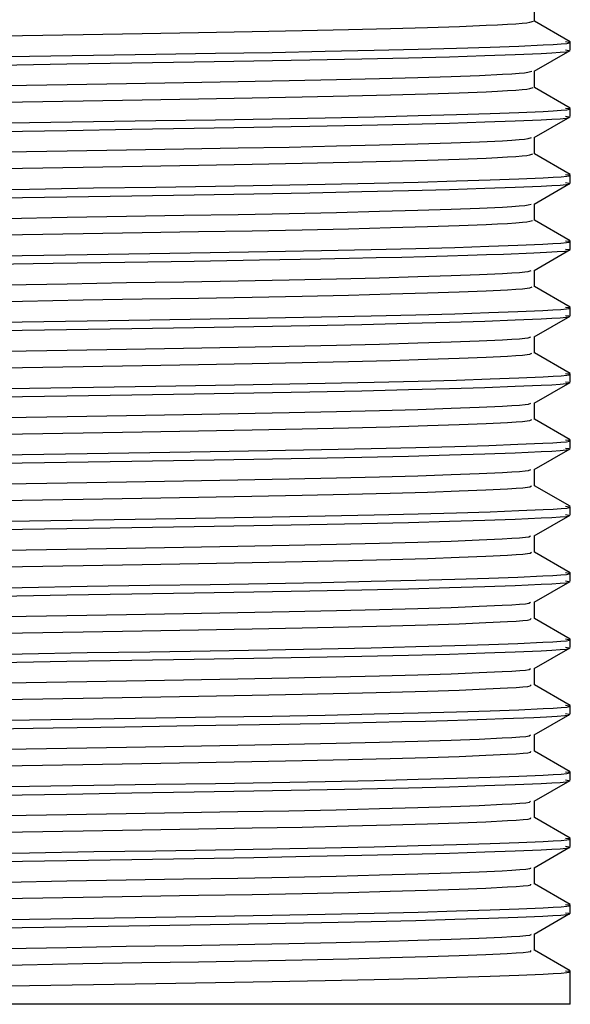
# Model space of a CAD drawing. Header units: millimetres. Extents: x 262469 to 275208, y -32539 to 9411.
# Tile 298 of 428: x 269240.48 to 269243.18, y -13444.75 to -13439.91. Entities that reach past the tile are written whole.
import ezdxf

# ---------------------------------------------------------------- set-up
doc = ezdxf.new("R2010")
doc.units = ezdxf.units.MM
doc.header["$LTSCALE"] = 100
doc.layers.add('$ IE_TELETECHNIKA', color=5, linetype='Continuous', lineweight=30)

msp = doc.modelspace()

# ---------------------------------------------------------------- linework, layer by layer
at = {"layer": '$ IE_TELETECHNIKA', "color": 7, "linetype": 'Continuous'}
for p, q in [((269243.0069, -13439.9145), (269243.0069, -13439.8335)), ((269243.1826, -13440.0154), (269243.0069, -13439.9139)), ((269243.1836, -13440.0573), (269243.1836, -13440.0165)), ((269243.0057, -13440.1607), (269243.1826, -13440.0586)), ((269243.0069, -13440.2411), (269243.0069, -13440.1601)), ((269243.1826, -13440.3419), (269243.0069, -13440.2405)), ((269243.1836, -13440.3839), (269243.1836, -13440.343)), ((269243.0057, -13440.4873), (269243.1826, -13440.3851)), ((269243.0069, -13440.5676), (269243.0069, -13440.4866)), ((269243.1826, -13440.6685), (269243.0069, -13440.567)), ((269243.1836, -13440.7104), (269243.1836, -13440.6696)), ((269243.0057, -13440.8138), (269243.1826, -13440.7117)), ((269243.0069, -13440.8942), (269243.0069, -13440.8132)), ((269243.1826, -13440.9951), (269243.0069, -13440.8936)), ((269243.1836, -13441.037), (269243.1836, -13440.9962)), ((269243.0057, -13441.1404), (269243.1826, -13441.0383)), ((269243.0069, -13441.2208), (269243.0069, -13441.1398)), ((269243.1826, -13441.3217), (269243.0069, -13441.2202)), ((269243.1836, -13441.3636), (269243.1836, -13441.3228)), ((269243.0057, -13441.467), (269243.1826, -13441.3649)), ((269243.0069, -13441.5474), (269243.0069, -13441.4663)), ((269243.1826, -13441.6482), (269243.0069, -13441.5467)), ((269243.1836, -13441.6901), (269243.1836, -13441.6493)), ((269243.0057, -13441.7936), (269243.1826, -13441.6914)), ((269243.0069, -13441.8739), (269243.0069, -13441.7929)), ((269243.1826, -13441.9748), (269243.0069, -13441.8733)), ((269243.1836, -13442.0167), (269243.1836, -13441.9759)), ((269243.0057, -13442.1201), (269243.1826, -13442.018)), ((269243.0069, -13442.2005), (269243.0069, -13442.1195)), ((269243.1826, -13442.3014), (269243.0069, -13442.1999)), ((269243.1836, -13442.3433), (269243.1836, -13442.3025)), ((269243.0057, -13442.4467), (269243.1826, -13442.3446)), ((269243.0069, -13442.5271), (269243.0069, -13442.446)), ((269243.1826, -13442.6279), (269243.0069, -13442.5264)), ((269243.1836, -13442.6698), (269243.1836, -13442.629)), ((269243.0057, -13442.7733), (269243.1826, -13442.6712)), ((269243.0069, -13442.8536), (269243.0069, -13442.7726)), ((269243.1826, -13442.9545), (269243.0069, -13442.853)), ((269243.1836, -13442.9964), (269243.1836, -13442.9556)), ((269243.0057, -13443.0998), (269243.1826, -13442.9977)), ((269243.0069, -13443.1802), (269243.0069, -13443.0992)), ((269243.1826, -13443.2811), (269243.0069, -13443.1796)), ((269243.0057, -13443.4264), (269243.1826, -13443.3243)), ((269243.1836, -13443.323), (269243.1836, -13443.2822)), ((269243.0069, -13443.5068), (269243.0069, -13443.4258)), ((269243.1826, -13443.6077), (269243.0069, -13443.5062)), ((269243.1836, -13443.6496), (269243.1836, -13443.6088)), ((269243.0057, -13443.753), (269243.1826, -13443.6509)), ((269243.0069, -13443.8333), (269243.0069, -13443.7523)), ((269243.1826, -13443.9342), (269243.0069, -13443.8327)), ((269243.1836, -13443.9761), (269243.1836, -13443.9353)), ((269243.0057, -13444.0796), (269243.1826, -13443.9774)), ((269243.0069, -13444.1599), (269243.0069, -13444.0789)), ((269243.1826, -13444.2608), (269243.0069, -13444.1593)), ((269243.1836, -13444.3027), (269243.1836, -13444.2619)), ((269243.0057, -13444.4061), (269243.1826, -13444.304)), ((269243.0069, -13444.4865), (269243.0069, -13444.4055)), ((269243.1826, -13444.5874), (269243.0069, -13444.4859)), ((269243.1836, -13444.7518), (269243.1836, -13444.5885)), ((269243.1836, -13444.7518), (269236.4876, -13444.7518))]:
    msp.add_line(p, q, dxfattribs=at)
for points in [[(269239.877, -13439.9954), (269240.4898, -13439.9849), (269240.7884, -13439.9798), (269241.0779, -13439.9749), (269241.3557, -13439.9701), (269241.619, -13439.9653), (269241.8655, -13439.9605), (269242.0928, -13439.9555), (269242.2987, -13439.9503), (269242.4809, -13439.945), (269242.638, -13439.9397), (269242.7701, -13439.9344), (269242.8262, -13439.9318), (269242.8749, -13439.9292), (269242.9154, -13439.9266), (269242.9469, -13439.9241), (269242.9692, -13439.9217), (269242.9843, -13439.9193), (269243.0025, -13439.9145)], [(269239.8771, -13440.0975), (269240.5244, -13440.0869), (269240.8396, -13440.0819), (269241.1451, -13440.077), (269241.4384, -13440.0723), (269241.717, -13440.0675), (269241.9782, -13440.0625), (269242.2186, -13440.0575), (269242.4349, -13440.0523), (269242.6245, -13440.0471), (269242.7889, -13440.0418), (269242.9304, -13440.0365), (269243.0504, -13440.0313), (269243.0994, -13440.0288), (269243.1386, -13440.0263), (269243.1658, -13440.0238), (269243.179, -13440.0213), (269243.1764, -13440.0189), (269243.1603, -13440.0165)], [(269240.378, -13440.1301), (269240.707, -13440.1248), (269241.0268, -13440.1197), (269241.3347, -13440.1148), (269241.6279, -13440.1098), (269241.9035, -13440.1048), (269242.158, -13440.0996), (269242.3878, -13440.0944), (269242.5895, -13440.0889), (269242.7637, -13440.0835), (269242.9132, -13440.078), (269243.0398, -13440.0726), (269243.0921, -13440.07), (269243.1341, -13440.0674), (269243.1637, -13440.0648), (269243.1786, -13440.0623), (269243.1767, -13440.0598), (269243.1603, -13440.0573)], [(269240.4088, -13440.2312), (269240.7094, -13440.2261), (269241.0016, -13440.2211), (269241.2828, -13440.2163), (269241.5502, -13440.2115), (269241.8013, -13440.2067), (269242.0341, -13440.2018), (269242.246, -13440.1966), (269242.4346, -13440.1914), (269242.5983, -13440.1861), (269242.7371, -13440.1808), (269242.8505, -13440.1755), (269242.8958, -13440.1729), (269242.932, -13440.1704), (269242.9583, -13440.1679), (269242.9754, -13440.1655), (269242.9938, -13440.1607)], [(269239.8767, -13440.322), (269240.4896, -13440.3115), (269240.7882, -13440.3064), (269241.0778, -13440.3014), (269241.3555, -13440.2966), (269241.6189, -13440.2919), (269241.8654, -13440.2871), (269242.0928, -13440.282), (269242.2987, -13440.2768), (269242.4808, -13440.2716), (269242.6379, -13440.2663), (269242.7699, -13440.261), (269242.8262, -13440.2584), (269242.875, -13440.2558), (269242.9157, -13440.2532), (269242.9473, -13440.2507), (269242.9695, -13440.2482), (269242.9841, -13440.2458), (269243.0008, -13440.2411)], [(269239.8771, -13440.4241), (269240.5244, -13440.4135), (269240.8396, -13440.4085), (269241.1451, -13440.4036), (269241.4384, -13440.3988), (269241.717, -13440.394), (269241.9781, -13440.3891), (269242.2186, -13440.3841), (269242.4349, -13440.3789), (269242.6245, -13440.3737), (269242.7889, -13440.3684), (269242.9304, -13440.3631), (269243.0504, -13440.3579), (269243.0994, -13440.3553), (269243.1386, -13440.3528), (269243.1658, -13440.3503), (269243.179, -13440.3479), (269243.1764, -13440.3454), (269243.1603, -13440.343)], [(269240.3781, -13440.4567), (269240.707, -13440.4514), (269241.0268, -13440.4463), (269241.3347, -13440.4414), (269241.6279, -13440.4364), (269241.9035, -13440.4314), (269242.158, -13440.4262), (269242.3878, -13440.4209), (269242.5895, -13440.4155), (269242.7637, -13440.41), (269242.9132, -13440.4046), (269243.0398, -13440.3992), (269243.0921, -13440.3966), (269243.1341, -13440.394), (269243.1637, -13440.3914), (269243.1786, -13440.3889), (269243.1767, -13440.3864), (269243.1603, -13440.3839)], [(269240.4087, -13440.5578), (269240.7092, -13440.5526), (269241.0015, -13440.5477), (269241.2826, -13440.5428), (269241.55, -13440.5381), (269241.8012, -13440.5333), (269242.034, -13440.5283), (269242.2459, -13440.5232), (269242.4346, -13440.5179), (269242.5981, -13440.5126), (269242.7369, -13440.5073), (269242.8504, -13440.5021), (269242.8959, -13440.4995), (269242.9324, -13440.497), (269242.9589, -13440.4945), (269242.9757, -13440.4921), (269242.9927, -13440.4873)], [(269239.8762, -13440.6486), (269240.4892, -13440.6381), (269240.7878, -13440.6329), (269241.0774, -13440.628), (269241.3552, -13440.6232), (269241.6186, -13440.6185), (269241.8651, -13440.6136), (269242.0926, -13440.6086), (269242.2986, -13440.6034), (269242.4808, -13440.5981), (269242.6378, -13440.5929), (269242.7698, -13440.5876), (269242.8261, -13440.5849), (269242.8751, -13440.5823), (269242.9159, -13440.5798), (269242.9477, -13440.5773), (269242.9699, -13440.5748), (269242.9841, -13440.5724), (269242.9992, -13440.5677)], [(269239.8771, -13440.7507), (269240.5244, -13440.7401), (269240.8396, -13440.735), (269241.1451, -13440.7302), (269241.4384, -13440.7254), (269241.717, -13440.7206), (269241.9781, -13440.7157), (269242.2186, -13440.7107), (269242.4349, -13440.7055), (269242.6245, -13440.7002), (269242.7889, -13440.6949), (269242.9304, -13440.6896), (269243.0504, -13440.6845), (269243.0994, -13440.6819), (269243.1386, -13440.6794), (269243.1658, -13440.6769), (269243.179, -13440.6745), (269243.1764, -13440.672), (269243.1603, -13440.6696)], [(269240.378, -13440.7833), (269240.707, -13440.778), (269241.0268, -13440.7729), (269241.3347, -13440.7679), (269241.6279, -13440.763), (269241.9035, -13440.758), (269242.158, -13440.7528), (269242.3878, -13440.7475), (269242.5895, -13440.7421), (269242.7637, -13440.7366), (269242.9132, -13440.7311), (269243.0398, -13440.7258), (269243.0921, -13440.7231), (269243.1341, -13440.7205), (269243.1637, -13440.718), (269243.1786, -13440.7154), (269243.1767, -13440.7129), (269243.1603, -13440.7104)], [(269240.4086, -13440.8844), (269240.7091, -13440.8792), (269241.0013, -13440.8742), (269241.2825, -13440.8694), (269241.5499, -13440.8647), (269241.8011, -13440.8599), (269242.0338, -13440.8549), (269242.2458, -13440.8498), (269242.4345, -13440.8445), (269242.598, -13440.8392), (269242.7367, -13440.8339), (269242.8503, -13440.8287), (269242.896, -13440.8261), (269242.9328, -13440.8235), (269242.9595, -13440.821), (269242.9761, -13440.8186), (269242.9917, -13440.8139)], [(269239.8773, -13440.9751), (269240.4901, -13440.9646), (269240.7887, -13440.9595), (269241.0782, -13440.9546), (269241.3559, -13440.9498), (269241.6192, -13440.945), (269241.8656, -13440.9402), (269242.093, -13440.9352), (269242.2989, -13440.93), (269242.481, -13440.9247), (269242.6379, -13440.9194), (269242.7698, -13440.9141), (269242.8261, -13440.9115), (269242.8752, -13440.9089), (269242.9162, -13440.9064), (269242.9482, -13440.9038), (269242.9703, -13440.9014), (269242.9841, -13440.899), (269242.9977, -13440.8942)], [(269239.8353, -13441.0779), (269240.4886, -13441.0672), (269240.8072, -13441.0621), (269241.1162, -13441.0572), (269241.4131, -13441.0524), (269241.6952, -13441.0476), (269241.96, -13441.0426), (269242.2039, -13441.0375), (269242.4235, -13441.0323), (269242.616, -13441.027), (269242.7827, -13441.0217), (269242.9262, -13441.0164), (269243.0478, -13441.0112), (269243.0976, -13441.0086), (269243.1375, -13441.0061), (269243.1653, -13441.0036), (269243.179, -13441.0011), (269243.1765, -13440.9986), (269243.1603, -13440.9962)], [(269239.17, -13441.1296), (269240.64, -13441.1056), (269240.9937, -13441.1), (269241.3333, -13441.0945), (269241.6551, -13441.0891), (269241.9552, -13441.0835), (269242.0957, -13441.0807), (269242.229, -13441.0778), (269242.3544, -13441.0749), (269242.4713, -13441.0719), (269242.5796, -13441.069), (269242.6794, -13441.0659), (269242.7714, -13441.0629), (269242.8559, -13441.0599), (269243.0042, -13441.054), (269243.0669, -13441.051), (269243.1186, -13441.0482), (269243.1562, -13441.0453), (269243.1769, -13441.0425), (269243.1777, -13441.0397), (269243.1603, -13441.037)], [(269240.4084, -13441.2109), (269240.709, -13441.2058), (269241.0012, -13441.2008), (269241.2824, -13441.196), (269241.5498, -13441.1913), (269241.8009, -13441.1864), (269242.0337, -13441.1815), (269242.2457, -13441.1763), (269242.4345, -13441.1711), (269242.5979, -13441.1658), (269242.7364, -13441.1605), (269242.8502, -13441.1552), (269242.8961, -13441.1526), (269242.9331, -13441.1501), (269242.9601, -13441.1476), (269242.9766, -13441.1452), (269242.9909, -13441.1405)], [(269239.8769, -13441.3017), (269240.4898, -13441.2912), (269240.7883, -13441.2861), (269241.0779, -13441.2812), (269241.3557, -13441.2764), (269241.619, -13441.2716), (269241.8654, -13441.2668), (269242.0928, -13441.2618), (269242.2988, -13441.2566), (269242.481, -13441.2513), (269242.6378, -13441.246), (269242.7696, -13441.2407), (269242.8752, -13441.2355), (269242.9164, -13441.2329), (269242.9486, -13441.2304), (269242.9708, -13441.2279), (269242.9843, -13441.2255), (269242.9964, -13441.2208)], [(269239.8353, -13441.4045), (269240.4886, -13441.3938), (269240.8072, -13441.3887), (269241.1162, -13441.3838), (269241.4131, -13441.379), (269241.6952, -13441.3741), (269241.96, -13441.3692), (269242.2039, -13441.3641), (269242.4235, -13441.3589), (269242.616, -13441.3536), (269242.7827, -13441.3483), (269242.9262, -13441.343), (269243.0478, -13441.3377), (269243.0976, -13441.3352), (269243.1375, -13441.3326), (269243.1653, -13441.3301), (269243.179, -13441.3276), (269243.1765, -13441.3252), (269243.1603, -13441.3228)], [(269240.378, -13441.4364), (269240.7069, -13441.4311), (269241.0268, -13441.426), (269241.3347, -13441.4211), (269241.6278, -13441.4161), (269241.9035, -13441.4111), (269242.158, -13441.4059), (269242.3878, -13441.4006), (269242.5895, -13441.3952), (269242.7637, -13441.3897), (269242.9132, -13441.3843), (269243.0398, -13441.3789), (269243.0921, -13441.3763), (269243.1341, -13441.3737), (269243.1637, -13441.3711), (269243.1786, -13441.3686), (269243.1767, -13441.3661), (269243.1603, -13441.3636)], [(269240.4083, -13441.5375), (269240.7088, -13441.5324), (269241.0011, -13441.5274), (269241.2822, -13441.5226), (269241.5496, -13441.5178), (269241.8008, -13441.513), (269242.0336, -13441.5081), (269242.2456, -13441.5029), (269242.4344, -13441.4976), (269242.5978, -13441.4923), (269242.7362, -13441.4871), (269242.85, -13441.4818), (269242.8962, -13441.4792), (269242.9335, -13441.4767), (269242.9607, -13441.4742), (269242.9772, -13441.4718), (269242.9901, -13441.467)], [(269239.8765, -13441.6283), (269240.4895, -13441.6178), (269240.7881, -13441.6126), (269241.0777, -13441.6077), (269241.3554, -13441.603), (269241.6188, -13441.5982), (269241.8653, -13441.5933), (269242.0927, -13441.5883), (269242.2987, -13441.5831), (269242.481, -13441.5779), (269242.6378, -13441.5726), (269242.7694, -13441.5673), (269242.8752, -13441.5621), (269242.9166, -13441.5595), (269242.949, -13441.557), (269242.9714, -13441.5545), (269242.9845, -13441.5521), (269242.9951, -13441.5474)], [(269239.8771, -13441.7304), (269240.5244, -13441.7198), (269240.8396, -13441.7148), (269241.1451, -13441.7099), (269241.4384, -13441.7051), (269241.717, -13441.7003), (269241.9782, -13441.6954), (269242.2186, -13441.6904), (269242.4349, -13441.6852), (269242.6245, -13441.6799), (269242.7889, -13441.6746), (269242.9304, -13441.6694), (269243.0504, -13441.6642), (269243.0994, -13441.6616), (269243.1386, -13441.6591), (269243.1658, -13441.6566), (269243.179, -13441.6542), (269243.1764, -13441.6517), (269243.1603, -13441.6493)], [(269240.378, -13441.763), (269240.707, -13441.7577), (269241.0268, -13441.7526), (269241.3347, -13441.7476), (269241.6279, -13441.7427), (269241.9035, -13441.7377), (269242.158, -13441.7325), (269242.3878, -13441.7272), (269242.5895, -13441.7218), (269242.7637, -13441.7163), (269242.9132, -13441.7109), (269243.0398, -13441.7055), (269243.0921, -13441.7029), (269243.1341, -13441.7003), (269243.1637, -13441.6977), (269243.1786, -13441.6952), (269243.1767, -13441.6926), (269243.1603, -13441.6901)], [(269240.4082, -13441.8641), (269240.7087, -13441.8589), (269241.0009, -13441.854), (269241.2821, -13441.8492), (269241.5495, -13441.8444), (269241.8007, -13441.8396), (269242.0334, -13441.8346), (269242.2455, -13441.8295), (269242.4343, -13441.8242), (269242.5978, -13441.8189), (269242.736, -13441.8136), (269242.8498, -13441.8084), (269242.8962, -13441.8058), (269242.9338, -13441.8032), (269242.9613, -13441.8007), (269242.9779, -13441.7983), (269242.9895, -13441.7936)], [(269239.8761, -13441.9549), (269240.4891, -13441.9443), (269240.7877, -13441.9392), (269241.0774, -13441.9343), (269241.3552, -13441.9295), (269241.6186, -13441.9248), (269241.8651, -13441.9199), (269242.0925, -13441.9149), (269242.2986, -13441.9097), (269242.4809, -13441.9044), (269242.6377, -13441.8991), (269242.7692, -13441.8939), (269242.8752, -13441.8886), (269242.9168, -13441.8861), (269242.9494, -13441.8835), (269242.9719, -13441.8811), (269242.9848, -13441.8787), (269242.994, -13441.874)], [(269239.8353, -13442.0576), (269240.4886, -13442.047), (269240.8072, -13442.0418), (269241.1162, -13442.0369), (269241.4131, -13442.0321), (269241.6952, -13442.0273), (269241.96, -13442.0223), (269242.2039, -13442.0173), (269242.4235, -13442.0121), (269242.616, -13442.0068), (269242.7827, -13442.0014), (269242.9262, -13441.9961), (269243.0478, -13441.9909), (269243.0976, -13441.9883), (269243.1375, -13441.9858), (269243.1653, -13441.9833), (269243.179, -13441.9808), (269243.1765, -13441.9783), (269243.1603, -13441.9759)], [(269240.378, -13442.0896), (269240.7069, -13442.0843), (269241.0268, -13442.0792), (269241.3347, -13442.0742), (269241.6278, -13442.0693), (269241.9034, -13442.0642), (269242.158, -13442.0591), (269242.3878, -13442.0538), (269242.5895, -13442.0484), (269242.7637, -13442.0429), (269242.9132, -13442.0374), (269243.0398, -13442.0321), (269243.0921, -13442.0294), (269243.1341, -13442.0268), (269243.1637, -13442.0242), (269243.1786, -13442.0217), (269243.1767, -13442.0192), (269243.1603, -13442.0167)], [(269240.4081, -13442.1907), (269240.7086, -13442.1855), (269241.0008, -13442.1805), (269241.282, -13442.1758), (269241.5494, -13442.171), (269241.8006, -13442.1662), (269242.0333, -13442.1612), (269242.2454, -13442.1561), (269242.4343, -13442.1508), (269242.5977, -13442.1455), (269242.7358, -13442.1402), (269242.8496, -13442.135), (269242.8962, -13442.1324), (269242.9341, -13442.1298), (269242.962, -13442.1273), (269242.9786, -13442.1249), (269242.9891, -13442.1202)], [(269239.8756, -13442.2815), (269240.4887, -13442.2709), (269240.7874, -13442.2658), (269241.077, -13442.2609), (269241.3549, -13442.2561), (269241.6183, -13442.2514), (269241.8649, -13442.2465), (269242.0924, -13442.2415), (269242.2985, -13442.2363), (269242.4809, -13442.231), (269242.6376, -13442.2257), (269242.769, -13442.2204), (269242.8751, -13442.2152), (269242.9169, -13442.2126), (269242.9498, -13442.2101), (269242.9726, -13442.2076), (269242.9853, -13442.2052), (269242.993, -13442.2005)], [(269239.8771, -13442.3835), (269240.5244, -13442.373), (269240.8396, -13442.3679), (269241.1451, -13442.363), (269241.4384, -13442.3583), (269241.717, -13442.3534), (269241.9781, -13442.3485), (269242.2186, -13442.3435), (269242.4349, -13442.3384), (269242.6245, -13442.3331), (269242.7889, -13442.3278), (269242.9304, -13442.3225), (269243.0504, -13442.3173), (269243.0994, -13442.3148), (269243.1386, -13442.3122), (269243.1658, -13442.3098), (269243.179, -13442.3073), (269243.1764, -13442.3049), (269243.1603, -13442.3025)], [(269240.378, -13442.4161), (269240.707, -13442.4108), (269241.0268, -13442.4057), (269241.3347, -13442.4008), (269241.6279, -13442.3959), (269241.9035, -13442.3908), (269242.158, -13442.3857), (269242.3878, -13442.3804), (269242.5895, -13442.3749), (269242.7637, -13442.3695), (269242.9132, -13442.364), (269243.0398, -13442.3586), (269243.0921, -13442.356), (269243.1341, -13442.3534), (269243.1637, -13442.3508), (269243.1786, -13442.3483), (269243.1767, -13442.3458), (269243.1603, -13442.3433)], [(269240.408, -13442.5172), (269240.7085, -13442.5121), (269241.0007, -13442.5071), (269241.2819, -13442.5023), (269241.5493, -13442.4976), (269241.8005, -13442.4928), (269242.0332, -13442.4878), (269242.2453, -13442.4826), (269242.4343, -13442.4774), (269242.5976, -13442.4721), (269242.7356, -13442.4668), (269242.8494, -13442.4615), (269242.8961, -13442.4589), (269242.9343, -13442.4564), (269242.9626, -13442.4539), (269242.9794, -13442.4515), (269242.9887, -13442.4468)], [(269239.8767, -13442.608), (269240.4896, -13442.5975), (269240.7882, -13442.5924), (269241.0777, -13442.5874), (269241.3555, -13442.5827), (269241.6189, -13442.5779), (269241.8653, -13442.5731), (269242.0927, -13442.568), (269242.2988, -13442.5628), (269242.4811, -13442.5576), (269242.6377, -13442.5523), (269242.769, -13442.547), (269242.8751, -13442.5418), (269242.9171, -13442.5392), (269242.9502, -13442.5367), (269242.9732, -13442.5342), (269242.9858, -13442.5318), (269242.9921, -13442.5271)], [(269239.8353, -13442.7108), (269240.4886, -13442.7001), (269240.8072, -13442.695), (269241.1162, -13442.6901), (269241.4131, -13442.6853), (269241.6952, -13442.6804), (269241.96, -13442.6755), (269242.2039, -13442.6704), (269242.4235, -13442.6652), (269242.616, -13442.6599), (269242.7827, -13442.6546), (269242.9262, -13442.6492), (269243.0478, -13442.644), (269243.0976, -13442.6415), (269243.1375, -13442.6389), (269243.1653, -13442.6364), (269243.179, -13442.6339), (269243.1765, -13442.6315), (269243.1603, -13442.629)], [(269240.3781, -13442.7427), (269240.707, -13442.7374), (269241.0268, -13442.7323), (269241.3347, -13442.7274), (269241.6279, -13442.7224), (269241.9035, -13442.7174), (269242.158, -13442.7122), (269242.3878, -13442.7069), (269242.5895, -13442.7015), (269242.7637, -13442.696), (269242.9132, -13442.6906), (269243.0398, -13442.6852), (269243.0921, -13442.6826), (269243.1341, -13442.68), (269243.1637, -13442.6774), (269243.1786, -13442.6749), (269243.1767, -13442.6723), (269243.1603, -13442.6698)], [(269240.4079, -13442.8438), (269240.7084, -13442.8386), (269241.0006, -13442.8337), (269241.2817, -13442.8289), (269241.5492, -13442.8242), (269241.8003, -13442.8193), (269242.0331, -13442.8143), (269242.2452, -13442.8092), (269242.4342, -13442.8039), (269242.5976, -13442.7986), (269242.7354, -13442.7934), (269242.8491, -13442.7881), (269242.8961, -13442.7855), (269242.9346, -13442.783), (269242.9632, -13442.7805), (269242.9803, -13442.778), (269242.9885, -13442.7733)], [(269239.8762, -13442.9346), (269240.4892, -13442.9241), (269240.7878, -13442.9189), (269241.0774, -13442.914), (269241.3552, -13442.9093), (269241.6186, -13442.9045), (269241.8651, -13442.8996), (269242.0925, -13442.8946), (269242.2987, -13442.8894), (269242.4811, -13442.8842), (269242.6376, -13442.8789), (269242.7688, -13442.8736), (269242.875, -13442.8683), (269242.9172, -13442.8658), (269242.9506, -13442.8632), (269242.9738, -13442.8608), (269242.9864, -13442.8584), (269242.9914, -13442.8537)], [(269239.8353, -13443.0373), (269240.4886, -13443.0267), (269240.8072, -13443.0215), (269241.1162, -13443.0166), (269241.4131, -13443.0118), (269241.6952, -13443.007), (269241.96, -13443.002), (269242.2039, -13442.997), (269242.4235, -13442.9918), (269242.616, -13442.9865), (269242.7827, -13442.9811), (269242.9262, -13442.9758), (269243.0478, -13442.9706), (269243.0976, -13442.968), (269243.1375, -13442.9655), (269243.1653, -13442.963), (269243.179, -13442.9605), (269243.1765, -13442.958), (269243.1603, -13442.9556)], [(269240.378, -13443.0693), (269240.707, -13443.064), (269241.0268, -13443.0589), (269241.3347, -13443.0539), (269241.6279, -13443.049), (269241.9035, -13443.044), (269242.158, -13443.0388), (269242.3878, -13443.0335), (269242.5895, -13443.0281), (269242.7637, -13443.0226), (269242.9132, -13443.0172), (269243.0398, -13443.0118), (269243.0921, -13443.0091), (269243.1341, -13443.0065), (269243.1637, -13443.004), (269243.1786, -13443.0014), (269243.1767, -13442.9989), (269243.1603, -13442.9964)], [(269240.4078, -13443.1704), (269240.7083, -13443.1652), (269241.0005, -13443.1602), (269241.2816, -13443.1555), (269241.5491, -13443.1507), (269241.8002, -13443.1459), (269242.0329, -13443.1409), (269242.2451, -13443.1358), (269242.4342, -13443.1305), (269242.5976, -13443.1252), (269242.7352, -13443.1199), (269242.8488, -13443.1147), (269242.8959, -13443.1121), (269242.9348, -13443.1096), (269242.9637, -13443.1071), (269242.9812, -13443.1046), (269242.9884, -13443.0999)], [(269239.8759, -13443.2612), (269240.4889, -13443.2506), (269240.7876, -13443.2455), (269241.0772, -13443.2406), (269241.355, -13443.2358), (269241.6184, -13443.2311), (269241.8649, -13443.2262), (269242.0924, -13443.2212), (269242.2986, -13443.216), (269242.481, -13443.2107), (269242.6376, -13443.2054), (269242.7686, -13443.2001), (269242.8748, -13443.1949), (269242.9173, -13443.1924), (269242.9509, -13443.1898), (269242.9745, -13443.1874), (269242.987, -13443.1849), (269242.9908, -13443.1802)], [(269239.17, -13443.4156), (269240.64, -13443.3916), (269240.9937, -13443.386), (269241.3333, -13443.3805), (269241.6551, -13443.3751), (269241.9552, -13443.3695), (269242.0957, -13443.3667), (269242.229, -13443.3638), (269242.3544, -13443.3609), (269242.4713, -13443.3579), (269242.5796, -13443.3549), (269242.6794, -13443.3519), (269242.7714, -13443.3489), (269242.8559, -13443.3459), (269243.0042, -13443.34), (269243.0669, -13443.337), (269243.1186, -13443.3342), (269243.1562, -13443.3313), (269243.1769, -13443.3285), (269243.1777, -13443.3258), (269243.1603, -13443.323)], [(269239.8771, -13443.3632), (269240.5244, -13443.3527), (269240.8396, -13443.3476), (269241.1451, -13443.3427), (269241.4384, -13443.338), (269241.717, -13443.3332), (269241.9782, -13443.3283), (269242.2186, -13443.3232), (269242.4349, -13443.3181), (269242.6245, -13443.3128), (269242.7889, -13443.3075), (269242.9304, -13443.3022), (269243.0504, -13443.297), (269243.0994, -13443.2945), (269243.1386, -13443.292), (269243.1658, -13443.2895), (269243.179, -13443.287), (269243.1764, -13443.2846), (269243.1603, -13443.2822)], [(269240.4077, -13443.497), (269240.7082, -13443.4918), (269241.0004, -13443.4868), (269241.2815, -13443.482), (269241.549, -13443.4773), (269241.8001, -13443.4725), (269242.0328, -13443.4675), (269242.245, -13443.4623), (269242.4341, -13443.4571), (269242.5975, -13443.4518), (269242.735, -13443.4465), (269242.8485, -13443.4413), (269242.8958, -13443.4387), (269242.9349, -13443.4361), (269242.9643, -13443.4336), (269242.9821, -13443.4312), (269242.9884, -13443.4264)], [(269239.8753, -13443.5877), (269240.4884, -13443.5772), (269240.7871, -13443.5721), (269241.0768, -13443.5672), (269241.3547, -13443.5624), (269241.6181, -13443.5577), (269241.8647, -13443.5528), (269242.0922, -13443.5478), (269242.2984, -13443.5426), (269242.4809, -13443.5373), (269242.6375, -13443.532), (269242.7684, -13443.5267), (269242.8746, -13443.5215), (269242.9173, -13443.5189), (269242.9512, -13443.5164), (269242.9751, -13443.5139), (269242.9878, -13443.5115), (269242.9903, -13443.5068)], [(269239.8772, -13443.6898), (269240.5245, -13443.6792), (269240.8397, -13443.6742), (269241.1452, -13443.6693), (269241.4384, -13443.6645), (269241.717, -13443.6597), (269241.9782, -13443.6548), (269242.2186, -13443.6498), (269242.4349, -13443.6446), (269242.6245, -13443.6394), (269242.7889, -13443.6341), (269242.9304, -13443.6288), (269243.0504, -13443.6236), (269243.0994, -13443.6211), (269243.1386, -13443.6186), (269243.1658, -13443.6161), (269243.179, -13443.6136), (269243.1764, -13443.6112), (269243.1603, -13443.6088)], [(269240.378, -13443.7224), (269240.7069, -13443.7171), (269241.0268, -13443.712), (269241.3347, -13443.7071), (269241.6278, -13443.7021), (269241.9035, -13443.6971), (269242.158, -13443.6919), (269242.3878, -13443.6867), (269242.5895, -13443.6812), (269242.7637, -13443.6757), (269242.9132, -13443.6703), (269243.0398, -13443.6649), (269243.0921, -13443.6623), (269243.1341, -13443.6597), (269243.1637, -13443.6571), (269243.1786, -13443.6546), (269243.1767, -13443.6521), (269243.1603, -13443.6496)], [(269240.4076, -13443.8235), (269240.7081, -13443.8184), (269241.0003, -13443.8134), (269241.2814, -13443.8086), (269241.5489, -13443.8039), (269241.8, -13443.7991), (269242.0327, -13443.7941), (269242.2449, -13443.7889), (269242.4341, -13443.7837), (269242.5975, -13443.7784), (269242.7349, -13443.7731), (269242.8481, -13443.7678), (269242.8956, -13443.7653), (269242.9351, -13443.7627), (269242.9648, -13443.7602), (269242.9831, -13443.7578), (269242.9886, -13443.753)], [(269239.8763, -13443.9143), (269240.4893, -13443.9038), (269240.7879, -13443.8986), (269241.0775, -13443.8937), (269241.3553, -13443.889), (269241.6186, -13443.8842), (269241.8651, -13443.8794), (269242.0925, -13443.8743), (269242.2987, -13443.8691), (269242.4812, -13443.8639), (269242.6377, -13443.8586), (269242.7684, -13443.8533), (269242.8745, -13443.8481), (269242.9173, -13443.8455), (269242.9515, -13443.843), (269242.9757, -13443.8405), (269242.9886, -13443.8381), (269242.9899, -13443.8334)], [(269239.8772, -13444.0164), (269240.5245, -13444.0058), (269240.8397, -13444.0007), (269241.1452, -13443.9959), (269241.4384, -13443.9911), (269241.717, -13443.9863), (269241.9782, -13443.9814), (269242.2186, -13443.9764), (269242.4349, -13443.9712), (269242.6245, -13443.9659), (269242.7889, -13443.9606), (269242.9304, -13443.9553), (269243.0504, -13443.9502), (269243.0994, -13443.9476), (269243.1386, -13443.9451), (269243.1658, -13443.9426), (269243.179, -13443.9402), (269243.1764, -13443.9377), (269243.1603, -13443.9353)], [(269240.378, -13444.049), (269240.707, -13444.0437), (269241.0268, -13444.0386), (269241.3347, -13444.0336), (269241.6279, -13444.0287), (269241.9035, -13444.0237), (269242.158, -13444.0185), (269242.3878, -13444.0132), (269242.5895, -13444.0078), (269242.7637, -13444.0023), (269242.9132, -13443.9969), (269243.0398, -13443.9915), (269243.0921, -13443.9889), (269243.1341, -13443.9863), (269243.1637, -13443.9837), (269243.1786, -13443.9811), (269243.1767, -13443.9786), (269243.1603, -13443.9761)], [(269240.4075, -13444.1501), (269240.708, -13444.1449), (269241.0002, -13444.1399), (269241.2813, -13444.1352), (269241.5488, -13444.1305), (269241.7999, -13444.1256), (269242.0326, -13444.1206), (269242.2448, -13444.1155), (269242.434, -13444.1102), (269242.5975, -13444.105), (269242.7347, -13444.0997), (269242.8478, -13444.0944), (269242.8954, -13444.0918), (269242.9351, -13444.0893), (269242.9653, -13444.0868), (269242.984, -13444.0843), (269242.9902, -13444.0819), (269242.9889, -13444.0796)], [(269239.8759, -13444.2409), (269240.4889, -13444.2303), (269240.7876, -13444.2252), (269241.0772, -13444.2203), (269241.3551, -13444.2156), (269241.6185, -13444.2108), (269241.8649, -13444.2059), (269242.0923, -13444.2009), (269242.2986, -13444.1957), (269242.4811, -13444.1904), (269242.6377, -13444.1851), (269242.7682, -13444.1799), (269242.8743, -13444.1746), (269242.9173, -13444.1721), (269242.9518, -13444.1695), (269242.9763, -13444.1671), (269242.9894, -13444.1646), (269242.9897, -13444.1599)], [(269239.8773, -13444.3429), (269240.5246, -13444.3324), (269240.8398, -13444.3273), (269241.1452, -13444.3225), (269241.4385, -13444.3177), (269241.7171, -13444.3129), (269241.9782, -13444.308), (269242.2187, -13444.3029), (269242.4349, -13444.2978), (269242.6246, -13444.2925), (269242.7889, -13444.2872), (269242.9304, -13444.2819), (269243.0504, -13444.2767), (269243.0994, -13444.2742), (269243.1386, -13444.2717), (269243.1658, -13444.2692), (269243.179, -13444.2667), (269243.1764, -13444.2643), (269243.1603, -13444.2619)], [(269239.8353, -13444.3844), (269240.4886, -13444.3738), (269240.8072, -13444.3687), (269241.1162, -13444.3637), (269241.4131, -13444.3589), (269241.6952, -13444.3541), (269241.96, -13444.3492), (269242.2039, -13444.3441), (269242.4235, -13444.3389), (269242.616, -13444.3336), (269242.7827, -13444.3282), (269242.9262, -13444.3229), (269243.0478, -13444.3177), (269243.0976, -13444.3151), (269243.1375, -13444.3126), (269243.1653, -13444.3101), (269243.179, -13444.3076), (269243.1765, -13444.3052), (269243.1603, -13444.3027)], [(269240.4076, -13444.4767), (269240.708, -13444.4715), (269241.0002, -13444.4665), (269241.2813, -13444.4617), (269241.5488, -13444.457), (269241.7999, -13444.4522), (269242.0326, -13444.4472), (269242.2447, -13444.4421), (269242.434, -13444.4368), (269242.5976, -13444.4315), (269242.7346, -13444.4262), (269242.8474, -13444.421), (269242.8951, -13444.4184), (269242.9352, -13444.4158), (269242.9658, -13444.4133), (269242.9849, -13444.4109), (269242.9913, -13444.4085), (269242.9893, -13444.4062)], [(269239.8755, -13444.5674), (269240.4885, -13444.5569), (269240.7872, -13444.5518), (269241.0769, -13444.5469), (269241.3548, -13444.5421), (269241.6182, -13444.5374), (269241.8647, -13444.5325), (269242.0921, -13444.5275), (269242.2984, -13444.5223), (269242.4811, -13444.517), (269242.6376, -13444.5117), (269242.768, -13444.5064), (269242.874, -13444.5012), (269242.9172, -13444.4986), (269242.952, -13444.4961), (269242.9769, -13444.4936), (269242.9903, -13444.4912), (269242.9895, -13444.4865)], [(269239.8771, -13444.6695), (269240.5245, -13444.659), (269240.8396, -13444.6539), (269241.1451, -13444.649), (269241.4384, -13444.6443), (269241.717, -13444.6395), (269241.9782, -13444.6345), (269242.2186, -13444.6295), (269242.4349, -13444.6243), (269242.6245, -13444.6191), (269242.7889, -13444.6138), (269242.9304, -13444.6085), (269243.0504, -13444.6033), (269243.0994, -13444.6008), (269243.1386, -13444.5983), (269243.1658, -13444.5958), (269243.179, -13444.5933), (269243.1764, -13444.5909), (269243.1603, -13444.5885)]]:
    msp.add_lwpolyline(points, dxfattribs=at)

doc.saveas('drawing.dxf')
